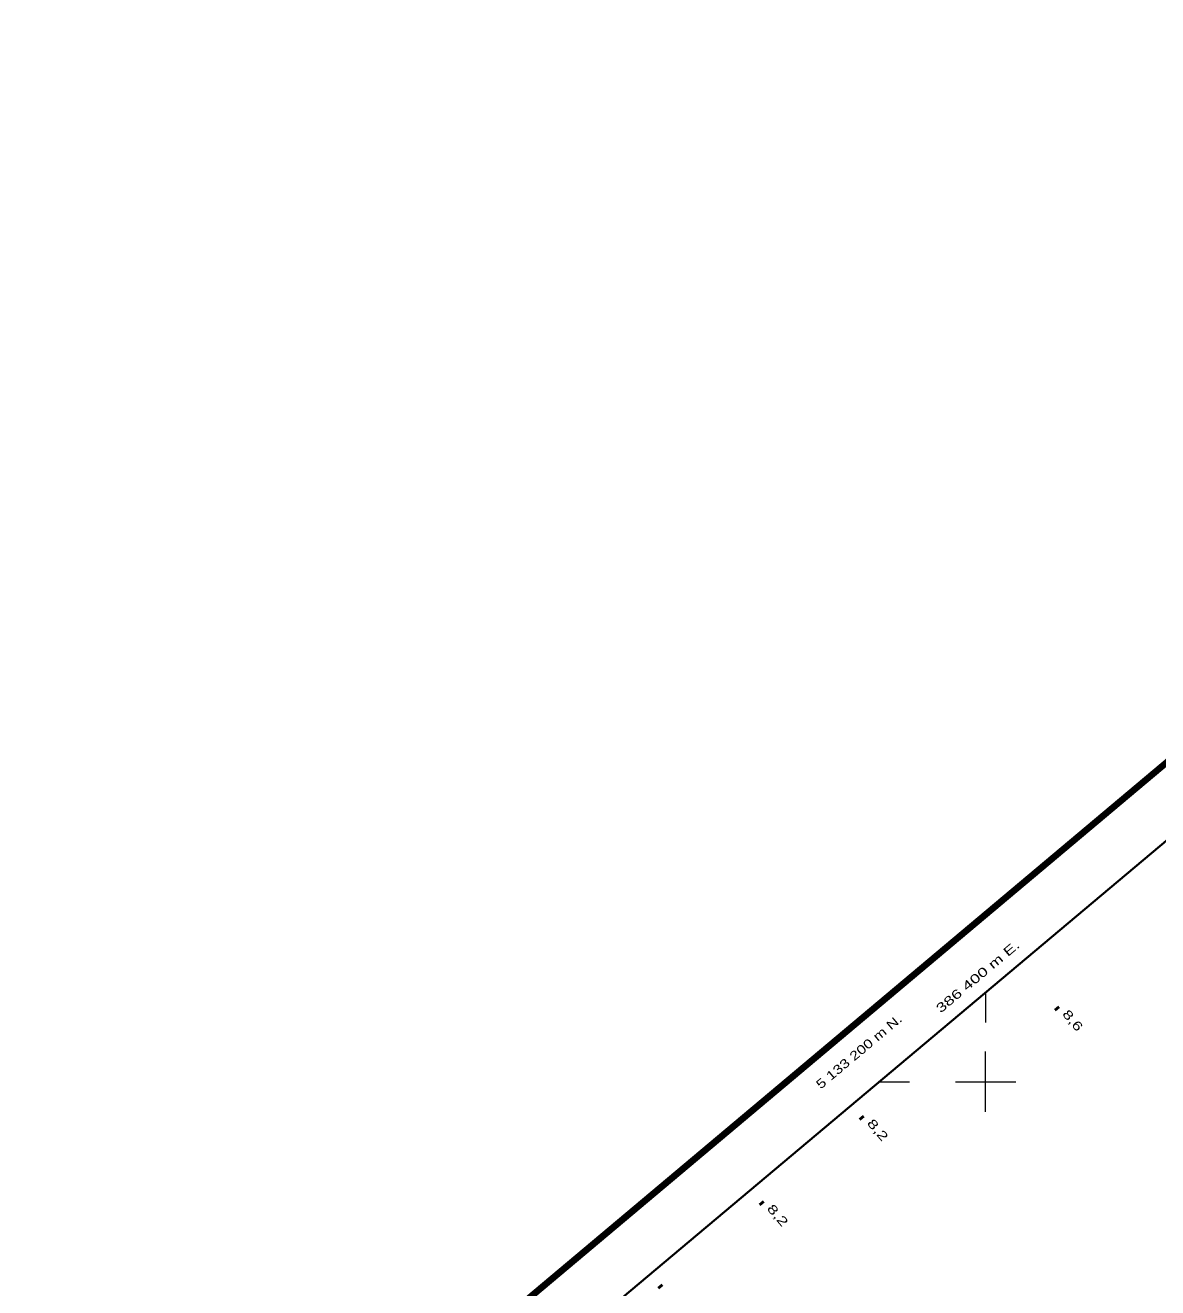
# Model space of a CAD drawing. Extents: x 386081 to 389416, y 5130568 to 5134082.
# Drawn here: x 386081.5 to 386457.1, y 5133131.7 to 5133550.4 of the extents above; entities that cross this region are included whole.
import ezdxf
from ezdxf.enums import TextEntityAlignment as Align

# ---------------------------------------------------------------- set-up
doc = ezdxf.new("R2010")
doc.units = 0
doc.header["$LTSCALE"] = 1.2
for name, color, linetype, lineweight in [('3', 7, 'Continuous', 140), ('60', 7, 'Continuous', 13), ('61', 7, 'Continuous', 13)]:
    doc.layers.add(name, color=color, linetype=linetype, lineweight=lineweight)

msp = doc.modelspace()

# ---------------------------------------------------------------- linework, layer by layer
at = {"layer": '3'}
for p, q in [((386423.44, 5133224.56), (386423.95, 5133223.95)), ((386358.66, 5133188.34), (386359.17, 5133187.73)), ((386325.46, 5133160.03), (386325.97, 5133159.42)), ((386291.9, 5133132.36), (386292.41, 5133131.75))]:
    msp.add_line(p, q, dxfattribs=at)
at = {"layer": '60'}
msp.add_line((386082.87, 5132988.02), (387383.05, 5134080.13), dxfattribs=at)
at = {"layer": '60', "lineweight": 158}
msp.add_lwpolyline([(386081.46, 5132988.14), (387383.17, 5134081.54), (389415.62, 5131661.88), (388113.9, 5130568.48)], close=True, dxfattribs=at)
at = {"layer": '60', "lineweight": 35}
msp.add_lwpolyline([(386109.63, 5132985.69), (387380.72, 5134053.36), (389052.99, 5132062.51), (387781.9, 5130994.83)], close=True, dxfattribs=at)
at = {"layer": '61'}
for p, q in [((386400, 5133229.59), (386400, 5133219.59)), ((386400, 5133190), (386400, 5133210)), ((386364.78, 5133200), (386374.78, 5133200)), ((386390, 5133200), (386410, 5133200))]:
    msp.add_line(p, q, dxfattribs=at)

# ---------------------------------------------------------------- texts
at = {"layer": '3'}
for s, width, p in [('8,6    ', 1.4, (386425.27, 5133222.34)), ('8,2    ', 1.45, (386360.49, 5133186.12)), ('8,2    ', 1.45, (386327.29, 5133157.81))]:
    msp.add_text(s, height=3, rotation=310.294, dxfattribs=dict(at, width=width)).set_placement(p)
at = {"layer": '61'}
for s, rotation, width, p in [('386 400 m E.', 40.03, 1.45, (386398.37, 5133233.742)), ('5 133 200 m N.', 40.02, 1.3, (386358.985, 5133208.857))]:
    msp.add_text(s, height=3, rotation=rotation, dxfattribs=dict(at, width=width)).set_placement(p, align=Align.CENTER)

doc.saveas('drawing.dxf')
